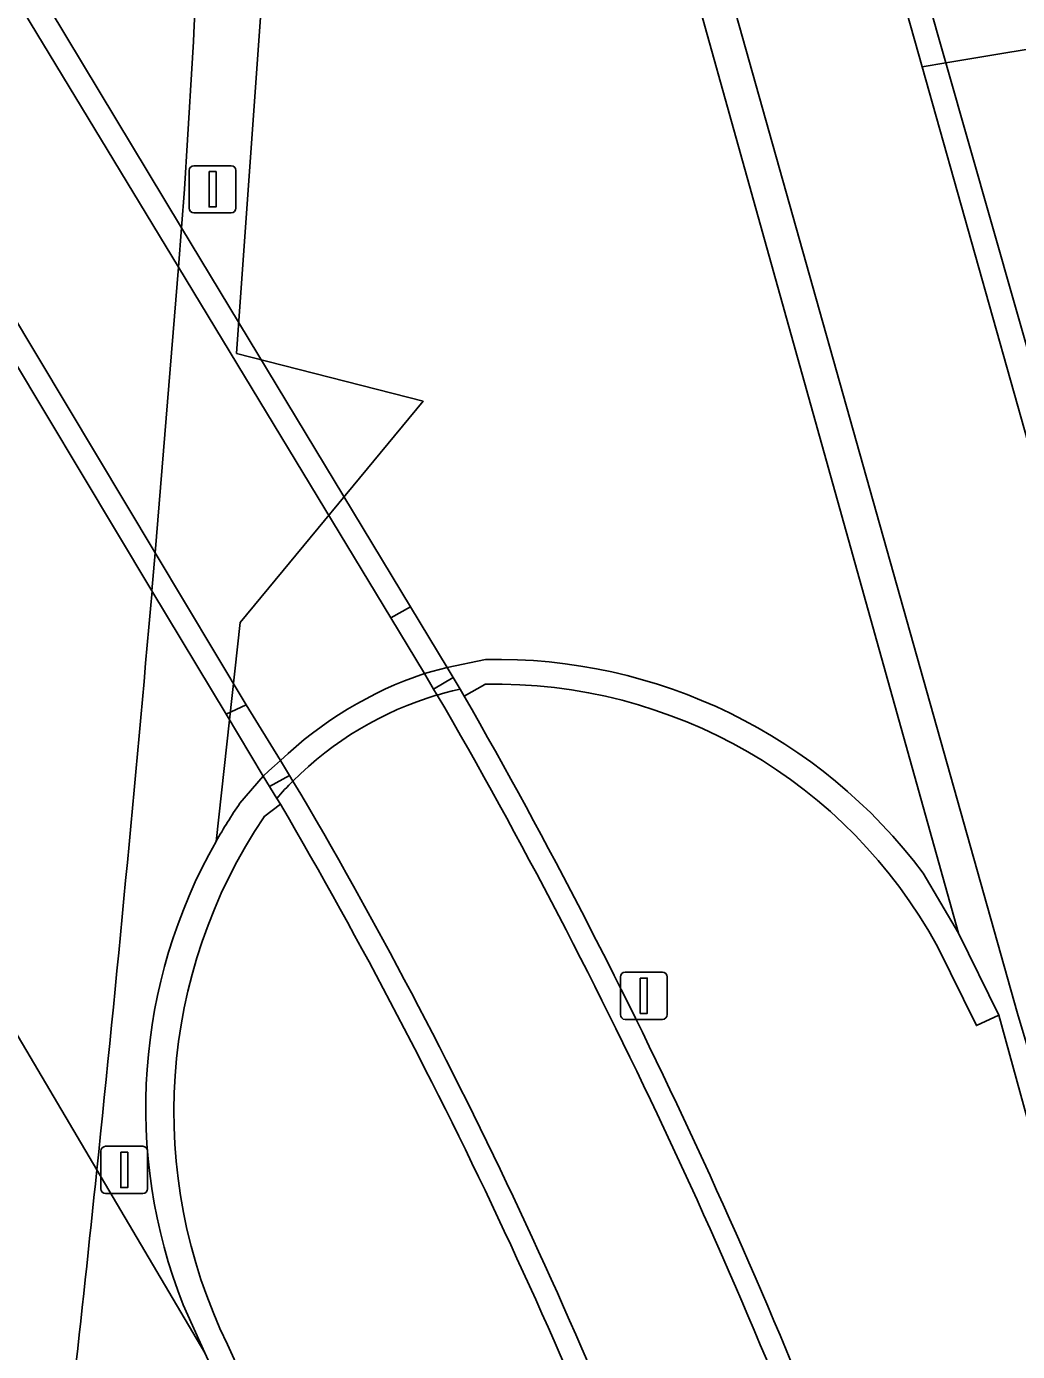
# Model space of a CAD drawing. Extents: x 155018 to 156648, y 383979 to 385733.
# Drawn here: x 156019.7 to 156040.7, y 384615.04 to 384643.14 of the extents above; entities that cross this region are included whole.
import ezdxf

# ---------------------------------------------------------------- set-up
doc = ezdxf.new("R2010")
doc.units = 0
for name, color, linetype in [('IMGEO_Berm_groen', 7, 'Continuous'), ('IMGEO_Berm_open', 7, 'Continuous'), ('IMGEO_Fietspad_gesloten', 7, 'Continuous'), ('IMGEO_Groenvoorziening', 7, 'Continuous'), ('IMGEO_Hek', 7, 'Continuous'), ('IMGEO_Lichtmast', 7, 'Continuous'), ('IMGEO_Lijnafwatering', 7, 'Continuous'), ('IMGEO_Muur', 7, 'Continuous'), ('IMGEO_Rijbaan_lokaal_gesloten', 7, 'Continuous'), ('IMGEO_Rijbaan_regionaal_gesloten', 7, 'Continuous'), ('IMGEO_Tunneldeel', 7, 'Continuous'), ('IMGEO_Voetpad_gesloten', 7, 'Continuous'), ('IMGEO_Voetpad_open', 7, 'Continuous')]:
    doc.layers.add(name, color=color, linetype=linetype)

msp = doc.modelspace()

# ---------------------------------------------------------------- linework, layer by layer
at = {"layer": 'IMGEO_Berm_groen'}
for points in [[(156020.49, 384701.91), (156020.708, 384699.461), (156021.256, 384699.576), (156027.462, 384681.029), (156031.378, 384668.186), (156038.681, 384642.283), (156039.185, 384642.367), (156037.514, 384648.23), (156036.793, 384651.732)], [(156023.715, 384625.86), (156024.228, 384630.503), (156028.105, 384635.192), (156024.151, 384636.208), (156024.981, 384647.894), (156024.915, 384661.866)], [(156023.046, 384639.692), (156022.983, 384638.873), (156022.919, 384638.033), (156022.425, 384631.976), (156022.356, 384631.172)], [(156021.187, 384618.893), (156023.479, 384615.013), (156023.018, 384616.033)], [(156023.479, 384615.013), (156021.187, 384618.893)]]:
    msp.add_lwpolyline(points, dxfattribs=at)
for centre, radius, start, end in [((155719.252, 384659.51), 304.44, 356.26755, 358.36634), ((155282.895, 384695.376), 742.244, 354.085577, 355.037723), ((156033.654, 384620.217), 11.43, 150.414, 201.472), ((155271.496, 384696.636), 753.711, 353.366903, 354.079594)]:
    msp.add_arc(centre, radius, start, end, dxfattribs=at)
at = {"layer": 'IMGEO_Berm_open'}
for points in [[(156028.89, 384629.091), (156028.727, 384629.052), (156028.565, 384629.009), (156028.403, 384628.964), (156028.568, 384628.689)], [(156028.975, 384628.942), (156028.89, 384629.091)], [(156025.512, 384626.863), (156025.344, 384627.138)], [(156025.001, 384626.77), (156025.081, 384626.649)]]:
    msp.add_lwpolyline(points, dxfattribs=at)
for centre, radius, start, end in [((155920.601, 384566.969), 124.842, 19.88753, 29.76293), ((155922.455, 384567.754), 122.364, 19.82662, 29.86644), ((156029.547, 384622.877), 5.985, 134.6052, 139.4223), ((155928.12, 384570.069), 112.262, 19.82835, 30.26477), ((155931.26, 384571.718), 109.199, 19.53201, 30.33099)]:
    msp.add_arc(centre, radius, start, end, dxfattribs=at)
at = {"layer": 'IMGEO_Fietspad_gesloten'}
for points in [[(156028.403, 384628.964), (156028.327, 384629.09), (156028.131, 384629.418), (156027.423, 384630.599), (156022.919, 384638.033), (156019.083, 384644.365), (156018.59, 384645.179), (156016.551, 384648.545), (156015.103, 384650.934), (156014.397, 384652.099), (156014.132, 384652.538)], [(156011.18, 384650.755), (156011.44, 384650.313), (156012.12, 384649.155), (156016.251, 384642.269), (156018.235, 384638.961), (156018.683, 384638.214), (156022.425, 384631.976), (156024.355, 384628.759), (156025.079, 384627.572), (156025.271, 384627.257), (156025.344, 384627.138)]]:
    msp.add_lwpolyline(points, dxfattribs=at)
msp.add_arc((156030.476, 384622.015), 7.252, 106.6146, 135.0537, dxfattribs=at)
at = {"layer": 'IMGEO_Groenvoorziening'}
for points in [[(156028.116, 384666.901), (156026.109, 384673.847), (156024.682, 384673.223), (156024.915, 384661.866), (156024.981, 384647.894), (156024.151, 384636.208), (156028.105, 384635.192), (156024.228, 384630.503), (156023.715, 384625.86)], [(156038.705, 384625.184), (156039.453, 384623.917), (156040.312, 384622.174), (156046.585, 384599.357), (156048.473, 384592.812), (156049.764, 384593.226), (156042.109, 384617.505), (156040.701, 384622.21), (156028.116, 384666.901)], [(156042.031, 384642.841), (156039.185, 384642.367), (156047.502, 384613.189), (156053.428, 384594.463), (156054.013, 384594.648), (156050.264, 384607.666), (156045.829, 384623.168)], [(156028.131, 384629.418), (156028.291, 384629.464), (156028.452, 384629.507), (156028.614, 384629.548), (156029.424, 384629.716)], [(156029.41, 384629.19), (156028.975, 384628.942)], [(156024.22, 384626.668), (156024.716, 384627.244), (156024.835, 384627.356), (156024.956, 384627.465), (156025.079, 384627.572)], [(156025.081, 384626.649), (156024.731, 384626.383)], [(156040.312, 384622.174), (156039.835, 384621.956), (156039.005, 384623.633)], [(156037.998, 384609.437), (156044.085, 384591.433), (156047.902, 384592.727), (156047.939, 384592.641), (156048.473, 384592.812), (156046.585, 384599.357), (156040.312, 384622.174)], [(156023.956, 384615.194), (156024.731, 384613.496), (156024.26, 384613.299), (156035.845, 384588.908), (156039.066, 384581.181), (156041.599, 384573.059)]]:
    msp.add_lwpolyline(points, dxfattribs=at)
for points in [[(156041.216, 384648.757), (156037.514, 384648.23), (156039.185, 384642.367), (156042.031, 384642.841)], [(156039.185, 384642.367), (156038.681, 384642.283), (156043.926, 384623.68), (156048.699, 384608.037), (156053.174, 384594.383), (156053.428, 384594.463), (156047.502, 384613.189)]]:
    msp.add_lwpolyline(points, close=True, dxfattribs=at)
for centre, radius, start, end in [((156029.669, 384618.45), 11.269, 36.6984, 91.2482), ((156030.742, 384621.656), 8.19, 108.59, 133.7453), ((156029.644, 384618.532), 10.661, 28.5869, 91.258), ((155920.601, 384566.969), 124.842, 19.88753, 29.76293), ((156033.726, 384620.165), 11.517, 145.6238, 150.3654), ((155928.12, 384570.069), 112.262, 19.82835, 30.26477), ((156034.053, 384620.116), 11.232, 146.0866, 205.989)]:
    msp.add_arc(centre, radius, start, end, dxfattribs=at)
at = {"layer": 'IMGEO_Hek'}
msp.add_lwpolyline([(156039.453, 384623.917), (156024, 384679.195)], dxfattribs=at)
at = {"layer": 'IMGEO_Lichtmast'}
for p, q in [((156023.147, 384639.288), (156023.147, 384640.088)), ((156023.147, 384640.088), (156023.147, 384639.288)), ((156023.247, 384640.188), (156024.037, 384640.188)), ((156024.037, 384640.188), (156023.247, 384640.188)), ((156024.137, 384640.088), (156024.137, 384639.288)), ((156024.137, 384639.288), (156024.137, 384640.088)), ((156024.037, 384639.188), (156023.247, 384639.188)), ((156023.247, 384639.188), (156024.037, 384639.188)), ((156032.286, 384622.186), (156032.286, 384622.986)), ((156032.286, 384622.986), (156032.286, 384622.186)), ((156032.386, 384623.086), (156033.176, 384623.086)), ((156033.176, 384623.086), (156032.386, 384623.086)), ((156033.276, 384622.986), (156033.276, 384622.186)), ((156033.276, 384622.186), (156033.276, 384622.986)), ((156033.176, 384622.086), (156032.386, 384622.086)), ((156032.386, 384622.086), (156033.176, 384622.086)), ((156021.274, 384618.494), (156021.274, 384619.294)), ((156021.274, 384619.294), (156021.274, 384618.494)), ((156021.374, 384619.394), (156022.164, 384619.394)), ((156022.164, 384619.394), (156021.374, 384619.394)), ((156022.264, 384619.294), (156022.264, 384618.494)), ((156022.264, 384618.494), (156022.264, 384619.294)), ((156022.164, 384618.394), (156021.374, 384618.394)), ((156021.374, 384618.394), (156022.164, 384618.394))]:
    msp.add_line(p, q, dxfattribs=at)
for points in [[(156023.567, 384640.063), (156023.717, 384640.063), (156023.717, 384639.313), (156023.567, 384639.313), (156023.567, 384640.063)], [(156032.706, 384622.961), (156032.856, 384622.961), (156032.856, 384622.211), (156032.706, 384622.211), (156032.706, 384622.961)], [(156021.694, 384619.269), (156021.844, 384619.269), (156021.844, 384618.519), (156021.694, 384618.519), (156021.694, 384619.269)]]:
    msp.add_lwpolyline(points, dxfattribs=at)
for centre, start, end in [((156023.247, 384640.088), 90, 180), ((156023.247, 384640.088), 90, 180), ((156024.037, 384640.088), 0, 90), ((156024.037, 384640.088), 360, 90), ((156023.247, 384639.288), 180, 270), ((156023.247, 384639.288), 180, 270), ((156024.037, 384639.288), 270, 0), ((156024.037, 384639.288), 270, 0), ((156032.386, 384622.986), 90, 180), ((156032.386, 384622.986), 90, 180), ((156033.176, 384622.986), 0, 90), ((156033.176, 384622.986), 360, 90), ((156032.386, 384622.186), 180, 270), ((156032.386, 384622.186), 180, 270), ((156033.176, 384622.186), 270, 0), ((156033.176, 384622.186), 270, 0), ((156021.374, 384619.294), 90, 180), ((156021.374, 384619.294), 90, 180), ((156022.164, 384619.294), 0, 90), ((156022.164, 384619.294), 360, 90), ((156021.374, 384618.494), 180, 270), ((156021.374, 384618.494), 180, 270), ((156022.164, 384618.494), 270, 0), ((156022.164, 384618.494), 270, 0)]:
    msp.add_arc(centre, 0.1, start, end, dxfattribs=at)
at = {"layer": 'IMGEO_Lijnafwatering'}
for points in [[(156027.423, 384630.599), (156027.838, 384630.834)], [(156028.327, 384629.09), (156028.742, 384629.336)], [(156024.355, 384628.759), (156023.926, 384628.56)], [(156025.271, 384627.257), (156024.849, 384627.022)]]:
    msp.add_lwpolyline(points, dxfattribs=at)
at = {"layer": 'IMGEO_Muur'}
for points in [[(156029.424, 384629.716), (156028.614, 384629.548), (156028.452, 384629.507), (156028.291, 384629.464), (156028.131, 384629.418)], [(156028.403, 384628.964), (156028.565, 384629.009), (156028.727, 384629.052), (156028.89, 384629.091), (156028.975, 384628.942), (156029.41, 384629.19)], [(156025.079, 384627.572), (156024.956, 384627.465), (156024.835, 384627.356), (156024.716, 384627.244), (156024.22, 384626.668)], [(156024.731, 384626.383), (156025.081, 384626.649), (156025.001, 384626.77)], [(156039.005, 384623.633), (156039.835, 384621.956), (156040.312, 384622.174), (156039.453, 384623.917), (156038.705, 384625.184)], [(156023.018, 384616.033), (156023.479, 384615.013), (156024.26, 384613.299), (156024.731, 384613.496), (156023.956, 384615.194)]]:
    msp.add_lwpolyline(points, dxfattribs=at)
for centre, radius, start, end in [((156029.669, 384618.45), 11.269, 36.6984, 91.2482), ((156030.742, 384621.656), 8.19, 108.59, 133.7453), ((156029.644, 384618.532), 10.661, 28.5869, 91.258), ((156030.476, 384622.015), 7.252, 106.6146, 135.0537), ((156029.547, 384622.877), 5.985, 134.6052, 139.4223), ((156033.726, 384620.165), 11.517, 145.6238, 150.3654), ((156034.053, 384620.116), 11.232, 146.0866, 205.989), ((156033.654, 384620.217), 11.43, 150.414, 201.472)]:
    msp.add_arc(centre, radius, start, end, dxfattribs=at)
at = {"layer": 'IMGEO_Rijbaan_lokaal_gesloten'}
for points in [[(156027.462, 384681.029), (156021.256, 384699.576), (156020.708, 384699.461), (156020.943, 384696.818), (156022.691, 384683.243), (156023.024, 384683.369), (156025.677, 384675.34), (156026.109, 384673.847), (156028.116, 384666.901), (156040.701, 384622.21), (156042.109, 384617.505), (156049.764, 384593.226), (156050.137, 384592.042), (156050.325, 384591.508)], [(156053.51, 384593.359), (156053.174, 384594.383), (156048.699, 384608.037), (156043.926, 384623.68), (156038.681, 384642.283), (156031.378, 384668.186), (156027.462, 384681.029)]]:
    msp.add_lwpolyline(points, dxfattribs=at)
at = {"layer": 'IMGEO_Rijbaan_regionaal_gesloten'}
for points in [[(156019.128, 384645.258), (156019.083, 384644.365), (156018.827, 384640.114), (156018.683, 384638.214), (156018.619, 384637.391), (156017.519, 384625.103), (156021.187, 384618.893)], [(156022.356, 384631.172), (156022.425, 384631.976), (156022.919, 384638.033), (156022.983, 384638.873), (156023.046, 384639.692)], [(156021.187, 384618.893), (156017.519, 384625.103), (156017.111, 384620.551), (156016.1, 384610.686), (156015.704, 384611.865), (156000, 384560.32), (155999.932, 384559.9), (155997.147, 384542.576)]]:
    msp.add_lwpolyline(points, dxfattribs=at)
for centre, radius, start, end in [((155719.252, 384659.51), 304.44, 356.26755, 358.36634), ((155282.895, 384695.376), 742.244, 354.085577, 355.037723), ((155271.496, 384696.636), 753.711, 353.366903, 354.079594)]:
    msp.add_arc(centre, radius, start, end, dxfattribs=at)
at = {"layer": 'IMGEO_Tunneldeel'}
for points in [[(156028.403, 384628.964), (156028.565, 384629.009), (156028.727, 384629.052), (156028.89, 384629.091), (156028.742, 384629.336), (156028.614, 384629.548), (156027.838, 384630.834), (156022.983, 384638.873), (156019.128, 384645.258), (156018.632, 384646.079), (156016.574, 384649.487), (156014.767, 384652.48), (156014.509, 384652.935), (156014.132, 384652.538)], [(156010.687, 384650.616), (156010.941, 384650.169), (156011.717, 384648.877), (156016.192, 384641.43), (156018.17, 384638.138), (156018.619, 384637.391), (156022.356, 384631.172), (156023.926, 384628.56), (156024.716, 384627.244), (156025.001, 384626.77)]]:
    msp.add_lwpolyline(points, dxfattribs=at)
for centre, radius, start, end in [((156030.476, 384622.015), 7.252, 106.6146, 135.0537), ((156029.547, 384622.877), 5.985, 134.6052, 139.4223)]:
    msp.add_arc(centre, radius, start, end, dxfattribs=at)
at = {"layer": 'IMGEO_Voetpad_gesloten'}
for points in [[(156011.18, 384650.755), (156010.687, 384650.616), (156010.941, 384650.169), (156011.717, 384648.877), (156016.192, 384641.43), (156018.17, 384638.138), (156018.619, 384637.391), (156022.356, 384631.172), (156023.926, 384628.56), (156024.716, 384627.244), (156024.849, 384627.022), (156025.001, 384626.77)], [(156025.344, 384627.138), (156025.271, 384627.257), (156025.079, 384627.572), (156024.355, 384628.759), (156022.425, 384631.976), (156018.683, 384638.214), (156018.235, 384638.961), (156016.251, 384642.269), (156012.12, 384649.155), (156011.44, 384650.313), (156011.18, 384650.755)], [(156028.568, 384628.689), (156028.403, 384628.964)], [(156025.344, 384627.138), (156025.512, 384626.863)]]:
    msp.add_lwpolyline(points, dxfattribs=at)
for centre, radius, start, end in [((156030.476, 384622.015), 7.252, 106.6146, 135.0537), ((155922.455, 384567.754), 122.364, 19.82662, 29.86644), ((156029.547, 384622.877), 5.985, 134.6052, 139.4223), ((155931.26, 384571.718), 109.199, 19.53201, 30.33099)]:
    msp.add_arc(centre, radius, start, end, dxfattribs=at)
at = {"layer": 'IMGEO_Voetpad_open'}
msp.add_lwpolyline([(156014.509, 384652.935), (156014.132, 384652.538), (156014.397, 384652.099), (156015.103, 384650.934), (156016.551, 384648.545), (156018.59, 384645.179), (156019.083, 384644.365), (156022.919, 384638.033), (156027.423, 384630.599), (156028.131, 384629.418), (156028.327, 384629.09), (156028.403, 384628.964), (156028.565, 384629.009), (156028.727, 384629.052), (156028.89, 384629.091), (156028.742, 384629.336), (156028.614, 384629.548), (156027.838, 384630.834), (156022.983, 384638.873), (156019.128, 384645.258), (156018.632, 384646.079), (156016.574, 384649.487), (156015.521, 384651.231), (156014.767, 384652.48)], close=True, dxfattribs=at)

doc.saveas('drawing.dxf')
